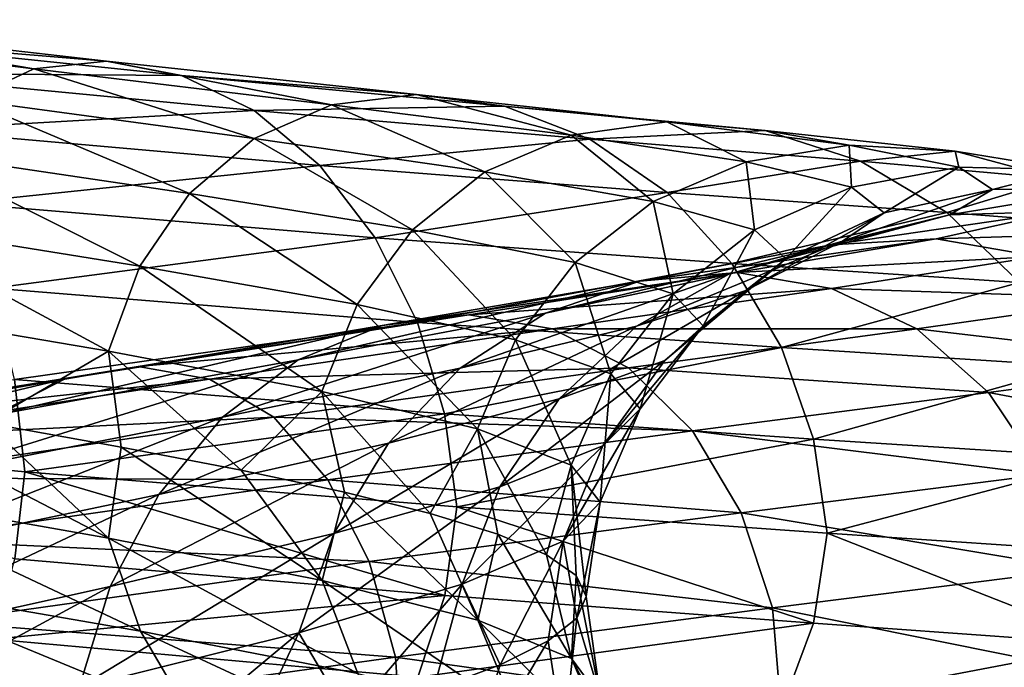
# Model space of a CAD drawing. Header units: metres. Extents: x -80 to 80, y -455 to 95.
# Tile 328 of 656: x 10.14 to 15.98, y -163.06 to -159.22. Entities that reach past the tile are written whole.
import ezdxf

# ---------------------------------------------------------------- set-up
doc = ezdxf.new("R2010")
doc.units = ezdxf.units.M
doc.layers.add('solid_501010_k_01_02', color=7, linetype='CONTINUOUS')

msp = doc.modelspace()

# ---------------------------------------------------------------- linework, layer by layer
at = {"layer": 'solid_501010_k_01_02'}
for points in [[(8.156569, -159.251221, 1126.316772), (10.218381, -159.511215, 1127.947266), (8.500993, -159.219055, 1125.757568)], [(9.827787, -159.693893, 1128.419067), (10.218381, -159.511215, 1127.947266), (8.156569, -159.251221, 1126.316772)], [(8.500993, -159.219055, 1125.757568), (10.649868, -159.465042, 1127.452881), (8.8564, -159.316757, 1125.203735)], [(10.218381, -159.511215, 1127.947266), (10.649868, -159.465042, 1127.452881), (8.500993, -159.219055, 1125.757568)], [(8.8564, -159.316757, 1125.203735), (11.095116, -159.549438, 1126.965698), (9.201063, -159.537186, 1124.688965)], [(10.649868, -159.465042, 1127.452881), (11.095116, -159.549438, 1126.965698), (8.8564, -159.316757, 1125.203735)], [(10.218381, -159.511215, 1127.947266), (11.985814, -159.725159, 1129.899902), (10.649868, -159.465042, 1127.452881)], [(10.649868, -159.465042, 1127.452881), (12.491934, -159.662781, 1129.484009), (11.095116, -159.549438, 1126.965698)], [(11.985814, -159.725159, 1129.899902), (12.491934, -159.662781, 1129.484009), (10.649868, -159.465042, 1127.452881)], [(9.201063, -159.537186, 1124.688965), (11.526901, -159.758224, 1126.515503), (9.513316, -159.873215, 1124.24646)], [(11.095116, -159.549438, 1126.965698), (11.526901, -159.758224, 1126.515503), (9.201063, -159.537186, 1124.688965)], [(9.827787, -159.693893, 1128.419067), (11.52766, -159.923813, 1130.300415), (10.218381, -159.511215, 1127.947266)], [(11.52766, -159.923813, 1130.300415), (11.985814, -159.725159, 1129.899902), (10.218381, -159.511215, 1127.947266)], [(11.095116, -159.549438, 1126.965698), (13.014194, -159.731842, 1129.077637), (11.526901, -159.758224, 1126.515503)], [(12.491934, -159.662781, 1129.484009), (13.014194, -159.731842, 1129.077637), (11.095116, -159.549438, 1126.965698)], [(11.985814, -159.725159, 1129.899902), (13.410778, -159.905167, 1132.119385), (12.491934, -159.662781, 1129.484009)], [(12.491934, -159.662781, 1129.484009), (13.977069, -159.824951, 1131.793335), (13.014194, -159.731842, 1129.077637)], [(13.410778, -159.905167, 1132.119385), (13.977069, -159.824951, 1131.793335), (12.491934, -159.662781, 1129.484009)], [(9.500108, -160.006607, 1128.841797), (11.143304, -160.251343, 1130.663208), (9.827787, -159.693893, 1128.419067)], [(11.143304, -160.251343, 1130.663208), (11.52766, -159.923813, 1130.300415), (9.827787, -159.693893, 1128.419067)], [(11.52766, -159.923813, 1130.300415), (12.898156, -160.12149, 1132.438599), (11.985814, -159.725159, 1129.899902)], [(12.898156, -160.12149, 1132.438599), (13.410778, -159.905167, 1132.119385), (11.985814, -159.725159, 1129.899902)], [(11.526901, -159.758224, 1126.515503), (11.918085, -160.085205, 1126.131348), (9.513316, -159.873215, 1124.24646)], [(13.014194, -159.731842, 1129.077637), (13.520664, -159.927277, 1128.705688), (11.526901, -159.758224, 1126.515503)], [(11.526901, -159.758224, 1126.515503), (13.520664, -159.927277, 1128.705688), (11.918085, -160.085205, 1126.131348)], [(13.014194, -159.731842, 1129.077637), (14.561419, -159.877197, 1131.479614), (13.520664, -159.927277, 1128.705688)], [(13.977069, -159.824951, 1131.793335), (14.561419, -159.877197, 1131.479614), (13.014194, -159.731842, 1129.077637)], [(13.410778, -159.905167, 1132.119385), (14.449846, -160.063461, 1134.546387), (13.977069, -159.824951, 1131.793335)], [(13.977069, -159.824951, 1131.793335), (15.060014, -159.964325, 1134.31897), (14.561419, -159.877197, 1131.479614)], [(14.449846, -160.063461, 1134.546387), (15.060014, -159.964325, 1134.31897), (13.977069, -159.824951, 1131.793335)], [(9.513316, -159.873215, 1124.24646), (11.918085, -160.085205, 1126.131348), (9.775495, -160.308548, 1123.901367)], [(12.898156, -160.12149, 1132.438599), (13.897506, -160.298538, 1134.776123), (13.410778, -159.905167, 1132.119385)], [(13.897506, -160.298538, 1134.776123), (14.449846, -160.063461, 1134.546387), (13.410778, -159.905167, 1132.119385)], [(14.561419, -159.877197, 1131.479614), (15.128102, -160.058014, 1131.197266), (13.520664, -159.927277, 1128.705688)], [(14.561419, -159.877197, 1131.479614), (15.689639, -159.998779, 1134.106812), (15.128102, -160.058014, 1131.197266)], [(15.060014, -159.964325, 1134.31897), (15.689639, -159.998779, 1134.106812), (14.561419, -159.877197, 1131.479614)], [(11.143304, -160.251343, 1130.663208), (12.468103, -160.465408, 1132.732788), (11.52766, -159.923813, 1130.300415)], [(12.468103, -160.465408, 1132.732788), (12.898156, -160.12149, 1132.438599), (11.52766, -159.923813, 1130.300415)], [(13.520664, -159.927277, 1128.705688), (13.979509, -160.243942, 1128.392334), (11.918085, -160.085205, 1126.131348)], [(13.520664, -159.927277, 1128.705688), (15.128102, -160.058014, 1131.197266), (13.979509, -160.243942, 1128.392334)], [(14.449846, -160.063461, 1134.546387), (15.074991, -160.212708, 1137.113892), (15.060014, -159.964325, 1134.31897)], [(15.060014, -159.964325, 1134.31897), (15.711555, -160.094162, 1136.990967), (15.689639, -159.998779, 1134.106812)], [(15.074991, -160.212708, 1137.113892), (15.711555, -160.094162, 1136.990967), (15.060014, -159.964325, 1134.31897)], [(9.249602, -160.424042, 1129.19458), (10.84947, -160.68161, 1130.969849), (9.500108, -160.006607, 1128.841797)], [(10.84947, -160.68161, 1130.969849), (11.143304, -160.251343, 1130.663208), (9.500108, -160.006607, 1128.841797)], [(15.689639, -159.998779, 1134.106812), (16.30023, -160.164215, 1133.922974), (15.128102, -160.058014, 1131.197266)], [(15.689639, -159.998779, 1134.106812), (16.368422, -160.110397, 1136.886719), (16.30023, -160.164215, 1133.922974)], [(15.711555, -160.094162, 1136.990967), (16.368422, -160.110397, 1136.886719), (15.689639, -159.998779, 1134.106812)], [(13.897506, -160.298538, 1134.776123), (14.498755, -160.467087, 1137.248779), (14.449846, -160.063461, 1134.546387)], [(15.128102, -160.058014, 1131.197266), (15.6415, -160.363495, 1130.965088), (13.979509, -160.243942, 1128.392334)], [(14.498755, -160.467087, 1137.248779), (15.074991, -160.212708, 1137.113892), (14.449846, -160.063461, 1134.546387)], [(15.128102, -160.058014, 1131.197266), (16.30023, -160.164215, 1133.922974), (15.6415, -160.363495, 1130.965088)], [(11.918085, -160.085205, 1126.131348), (12.246537, -160.514694, 1125.835083), (9.775495, -160.308548, 1123.901367)], [(11.918085, -160.085205, 1126.131348), (13.979509, -160.243942, 1128.392334), (12.246537, -160.514694, 1125.835083)], [(12.468103, -160.465408, 1132.732788), (13.434134, -160.659927, 1134.995239), (12.898156, -160.12149, 1132.438599)], [(13.434134, -160.659927, 1134.995239), (13.897506, -160.298538, 1134.776123), (12.898156, -160.12149, 1132.438599)], [(15.074991, -160.212708, 1137.113892), (15.267865, -160.365524, 1139.750244), (15.711555, -160.094162, 1136.990967)], [(15.267865, -160.365524, 1139.750244), (15.912574, -160.227661, 1139.734863), (15.711555, -160.094162, 1136.990967)], [(15.711555, -160.094162, 1136.990967), (15.912574, -160.227661, 1139.734863), (16.368422, -160.110397, 1136.886719)], [(15.912574, -160.227661, 1139.734863), (16.577845, -160.22583, 1139.741577), (16.368422, -160.110397, 1136.886719)], [(16.30023, -160.164215, 1133.922974), (16.853403, -160.457993, 1133.779907), (15.6415, -160.363495, 1130.965088)], [(10.84947, -160.68161, 1130.969849), (12.139337, -160.909927, 1132.986816), (11.143304, -160.251343, 1130.663208)], [(12.139337, -160.909927, 1132.986816), (12.468103, -160.465408, 1132.732788), (11.143304, -160.251343, 1130.663208)], [(13.979509, -160.243942, 1128.392334), (14.364773, -160.666885, 1128.155396), (12.246537, -160.514694, 1125.835083)], [(13.979509, -160.243942, 1128.392334), (15.6415, -160.363495, 1130.965088), (14.364773, -160.666885, 1128.155396)], [(14.498755, -160.467087, 1137.248779), (14.684257, -160.639175, 1139.787598), (15.074991, -160.212708, 1137.113892)], [(14.684257, -160.639175, 1139.787598), (15.267865, -160.365524, 1139.750244), (15.074991, -160.212708, 1137.113892)], [(15.02179, -160.533829, 1142.383179), (15.656108, -160.377289, 1142.475342), (15.912574, -160.227661, 1139.734863)], [(15.267865, -160.365524, 1139.750244), (15.02179, -160.533829, 1142.383179), (15.912574, -160.227661, 1139.734863)], [(15.656108, -160.377289, 1142.475342), (16.310656, -160.358063, 1142.592773), (16.577845, -160.22583, 1139.741577)], [(15.912574, -160.227661, 1139.734863), (15.656108, -160.377289, 1142.475342), (16.577845, -160.22583, 1139.741577)], [(9.775495, -160.308548, 1123.901367), (12.246537, -160.514694, 1125.835083), (9.97619, -160.812531, 1123.665894)], [(13.434134, -160.659927, 1134.995239), (14.015335, -160.846512, 1137.388062), (13.897506, -160.298538, 1134.776123)], [(14.015335, -160.846512, 1137.388062), (14.498755, -160.467087, 1137.248779), (13.897506, -160.298538, 1134.776123)], [(15.6415, -160.363495, 1130.965088), (16.072565, -160.779465, 1130.796143), (14.364773, -160.666885, 1128.155396)], [(14.447587, -160.826172, 1142.322998), (15.02179, -160.533829, 1142.383179), (15.267865, -160.365524, 1139.750244)], [(14.684257, -160.639175, 1139.787598), (14.447587, -160.826172, 1142.322998), (15.267865, -160.365524, 1139.750244)], [(14.952085, -160.554779, 1145.135986), (15.577198, -160.519318, 1145.360962), (16.310656, -160.358063, 1142.592773)], [(15.656108, -160.377289, 1142.475342), (14.952085, -160.554779, 1145.135986), (16.310656, -160.358063, 1142.592773)], [(16.310656, -160.358063, 1142.592773), (15.577198, -160.519318, 1145.360962), (16.945414, -160.477509, 1142.728394)], [(15.6415, -160.363495, 1130.965088), (16.853403, -160.457993, 1133.779907), (16.072565, -160.779465, 1130.796143)], [(9.089884, -160.918716, 1129.456787), (10.662126, -161.186478, 1131.202271), (9.249602, -160.424042, 1129.19458)], [(10.662126, -161.186478, 1131.202271), (10.84947, -160.68161, 1130.969849), (9.249602, -160.424042, 1129.19458)], [(14.34629, -160.728821, 1144.939453), (14.952085, -160.554779, 1145.135986), (15.656108, -160.377289, 1142.475342)], [(15.02179, -160.533829, 1142.383179), (14.34629, -160.728821, 1144.939453), (15.656108, -160.377289, 1142.475342)], [(12.139337, -160.909927, 1132.986816), (13.079894, -161.119705, 1135.191406), (12.468103, -160.465408, 1132.732788)], [(13.079894, -161.119705, 1135.191406), (13.434134, -160.659927, 1134.995239), (12.468103, -160.465408, 1132.732788)], [(14.015335, -160.846512, 1137.388062), (14.194652, -161.036652, 1139.844849), (14.498755, -160.467087, 1137.248779)], [(14.194652, -161.036652, 1139.844849), (14.684257, -160.639175, 1139.787598), (14.498755, -160.467087, 1137.248779)], [(15.577198, -160.519318, 1145.360962), (16.183413, -160.624985, 1145.600708), (16.945414, -160.477509, 1142.728394)], [(12.246537, -160.514694, 1125.835083), (12.497964, -161.01619, 1125.636841), (9.97619, -160.812531, 1123.665894)], [(12.246537, -160.514694, 1125.835083), (14.364773, -160.666885, 1128.155396), (12.497964, -161.01619, 1125.636841)], [(13.797908, -161.038742, 1144.784668), (14.34629, -160.728821, 1144.939453), (15.02179, -160.533829, 1142.383179)], [(14.447587, -160.826172, 1142.322998), (13.797908, -161.038742, 1144.784668), (15.02179, -160.533829, 1142.383179)], [(13.81731, -160.770721, 1147.641968), (14.394981, -160.720596, 1147.96814), (15.577198, -160.519318, 1145.360962)], [(14.952085, -160.554779, 1145.135986), (13.81731, -160.770721, 1147.641968), (15.577198, -160.519318, 1145.360962)], [(15.577198, -160.519318, 1145.360962), (14.394981, -160.720596, 1147.96814), (16.183413, -160.624985, 1145.600708)], [(13.257492, -160.960617, 1147.34729), (13.81731, -160.770721, 1147.641968), (14.952085, -160.554779, 1145.135986)], [(14.34629, -160.728821, 1144.939453), (13.257492, -160.960617, 1147.34729), (14.952085, -160.554779, 1145.135986)], [(14.364773, -160.666885, 1128.155396), (14.659688, -161.165787, 1128.002441), (12.497964, -161.01619, 1125.636841)], [(13.079894, -161.119705, 1135.191406), (13.64577, -161.322052, 1137.523071), (13.434134, -160.659927, 1134.995239)], [(13.64577, -161.322052, 1137.523071), (14.015335, -160.846512, 1137.388062), (13.434134, -160.659927, 1134.995239)], [(13.965873, -161.24118, 1142.29834), (14.447587, -160.826172, 1142.322998), (14.684257, -160.639175, 1139.787598)], [(14.194652, -161.036652, 1139.844849), (13.965873, -161.24118, 1142.29834), (14.684257, -160.639175, 1139.787598)], [(14.364773, -160.666885, 1128.155396), (16.072565, -160.779465, 1130.796143), (14.659688, -161.165787, 1128.002441)], [(14.394981, -160.720596, 1147.96814), (14.955188, -160.813919, 1148.305908), (16.183413, -160.624985, 1145.600708)], [(16.183413, -160.624985, 1145.600708), (14.955188, -160.813919, 1148.305908), (16.732622, -160.874176, 1145.841187)], [(10.662126, -161.186478, 1131.202271), (11.929719, -161.426163, 1133.185303), (10.84947, -160.68161, 1130.969849)], [(11.929719, -161.426163, 1133.185303), (12.139337, -160.909927, 1132.986816), (10.84947, -160.68161, 1130.969849)], [(12.28766, -161.033813, 1149.925537), (12.801379, -160.971008, 1150.343506), (14.394981, -160.720596, 1147.96814)], [(13.81731, -160.770721, 1147.641968), (12.28766, -161.033813, 1149.925537), (14.394981, -160.720596, 1147.96814)], [(14.394981, -160.720596, 1147.96814), (12.801379, -160.971008, 1150.343506), (14.955188, -160.813919, 1148.305908)], [(11.789816, -161.237518, 1149.541504), (12.28766, -161.033813, 1149.925537), (13.81731, -160.770721, 1147.641968)], [(13.257492, -160.960617, 1147.34729), (11.789816, -161.237518, 1149.541504), (13.81731, -160.770721, 1147.641968)], [(12.750729, -161.286514, 1147.103394), (13.257492, -160.960617, 1147.34729), (14.34629, -160.728821, 1144.939453)], [(13.797908, -161.038742, 1144.784668), (12.750729, -161.286514, 1147.103394), (14.34629, -160.728821, 1144.939453)], [(16.072565, -160.779465, 1130.796143), (16.402542, -161.275742, 1130.695313), (14.659688, -161.165787, 1128.002441)], [(9.97619, -160.812531, 1123.665894), (12.497964, -161.01619, 1125.636841), (10.104536, -161.353806, 1123.551636)], [(12.801379, -160.971008, 1150.343506), (13.299567, -161.053741, 1150.770264), (14.955188, -160.813919, 1148.305908)], [(14.955188, -160.813919, 1148.305908), (13.299567, -161.053741, 1150.770264), (15.462716, -161.054153, 1148.63501)], [(13.337856, -161.470322, 1144.680298), (13.797908, -161.038742, 1144.784668), (14.447587, -160.826172, 1142.322998)], [(13.965873, -161.24118, 1142.29834), (13.337856, -161.470322, 1144.680298), (14.447587, -160.826172, 1142.322998)], [(14.955188, -160.813919, 1148.305908), (15.462716, -161.054153, 1148.63501), (16.732622, -160.874176, 1145.841187)], [(13.64577, -161.322052, 1137.523071), (13.820358, -161.52803, 1139.91687), (14.015335, -160.846512, 1137.388062)], [(13.820358, -161.52803, 1139.91687), (14.194652, -161.036652, 1139.844849), (14.015335, -160.846512, 1137.388062)], [(16.732622, -160.874176, 1145.841187), (15.462716, -161.054153, 1148.63501), (17.193758, -161.256851, 1146.068848)], [(9.089884, -160.918716, 1129.456787), (9.934582, -161.611938, 1130.53479), (10.662126, -161.186478, 1131.202271)], [(11.929719, -161.426163, 1133.185303), (12.854034, -161.648132, 1135.352783), (12.139337, -160.909927, 1132.986816)], [(12.854034, -161.648132, 1135.352783), (13.079894, -161.119705, 1135.191406), (12.139337, -160.909927, 1132.986816)], [(12.497964, -161.01619, 1125.636841), (12.658754, -161.558411, 1125.546143), (10.104536, -161.353806, 1123.551636)], [(10.404576, -161.351639, 1151.920898), (10.839568, -161.278427, 1152.418945), (12.801379, -160.971008, 1150.343506)], [(12.28766, -161.033813, 1149.925537), (10.404576, -161.351639, 1151.920898), (12.801379, -160.971008, 1150.343506)], [(12.801379, -160.971008, 1150.343506), (10.839568, -161.278427, 1152.418945), (13.299567, -161.053741, 1150.770264)], [(11.339154, -161.577393, 1149.216553), (11.789816, -161.237518, 1149.541504), (13.257492, -160.960617, 1147.34729)], [(12.750729, -161.286514, 1147.103394), (11.339154, -161.577393, 1149.216553), (13.257492, -160.960617, 1147.34729)], [(12.497964, -161.01619, 1125.636841), (14.659688, -161.165787, 1128.002441), (12.658754, -161.558411, 1125.546143)], [(9.983027, -161.566742, 1151.459229), (10.404576, -161.351639, 1151.920898), (12.28766, -161.033813, 1149.925537)], [(11.789816, -161.237518, 1149.541504), (9.983027, -161.566742, 1151.459229), (12.28766, -161.033813, 1149.925537)], [(10.839568, -161.278427, 1152.418945), (11.261409, -161.352539, 1152.922974), (13.299567, -161.053741, 1150.770264)], [(13.299567, -161.053741, 1150.770264), (11.261409, -161.352539, 1152.922974), (13.75091, -161.286377, 1151.17981)], [(12.325592, -161.733215, 1146.924072), (12.750729, -161.286514, 1147.103394), (13.797908, -161.038742, 1144.784668)], [(13.337856, -161.470322, 1144.680298), (12.325592, -161.733215, 1146.924072), (13.797908, -161.038742, 1144.784668)], [(13.299567, -161.053741, 1150.770264), (13.75091, -161.286377, 1151.17981), (15.462716, -161.054153, 1148.63501)], [(13.597612, -161.748032, 1142.307495), (13.965873, -161.24118, 1142.29834), (14.194652, -161.036652, 1139.844849)], [(13.820358, -161.52803, 1139.91687), (13.597612, -161.748032, 1142.307495), (14.194652, -161.036652, 1139.844849)], [(15.462716, -161.054153, 1148.63501), (13.75091, -161.286377, 1151.17981), (15.888855, -161.431915, 1148.937012)], [(15.462716, -161.054153, 1148.63501), (15.888855, -161.431915, 1148.937012), (17.193758, -161.256851, 1146.068848)], [(12.854034, -161.648132, 1135.352783), (13.41014, -161.863174, 1137.645142), (13.079894, -161.119705, 1135.191406)], [(13.41014, -161.863174, 1137.645142), (13.64577, -161.322052, 1137.523071), (13.079894, -161.119705, 1135.191406)], [(10.662126, -161.186478, 1131.202271), (9.934582, -161.611938, 1130.53479), (10.738108, -161.756485, 1131.529663)], [(10.662126, -161.186478, 1131.202271), (10.738108, -161.756485, 1131.529663), (11.450809, -161.893387, 1132.595215)], [(10.662126, -161.186478, 1131.202271), (11.450809, -161.893387, 1132.595215), (11.929719, -161.426163, 1133.185303)], [(14.659688, -161.165787, 1128.002441), (14.848289, -161.709351, 1127.940674), (12.658754, -161.558411, 1125.546143)], [(14.659688, -161.165787, 1128.002441), (16.402542, -161.275742, 1130.695313), (14.848289, -161.709351, 1127.940674)], [(9.601429, -161.918243, 1151.063721), (9.983027, -161.566742, 1151.459229), (11.789816, -161.237518, 1149.541504)], [(11.339154, -161.577393, 1149.216553), (9.601429, -161.918243, 1151.063721), (11.789816, -161.237518, 1149.541504)], [(12.986156, -161.991821, 1144.628296), (13.337856, -161.470322, 1144.680298), (13.965873, -161.24118, 1142.29834)], [(13.597612, -161.748032, 1142.307495), (12.986156, -161.991821, 1144.628296), (13.965873, -161.24118, 1142.29834)], [(8.223259, -161.729233, 1153.575073), (8.567056, -161.648102, 1154.138916), (10.839568, -161.278427, 1152.418945)], [(10.404576, -161.351639, 1151.920898), (8.223259, -161.729233, 1153.575073), (10.839568, -161.278427, 1152.418945)], [(10.839568, -161.278427, 1152.418945), (8.567056, -161.648102, 1154.138916), (11.261409, -161.352539, 1152.922974)], [(10.961082, -162.037384, 1148.968872), (11.339154, -161.577393, 1149.216553), (12.750729, -161.286514, 1147.103394)], [(12.325592, -161.733215, 1146.924072), (10.961082, -162.037384, 1148.968872), (12.750729, -161.286514, 1147.103394)], [(11.261409, -161.352539, 1152.922974), (11.643583, -161.579132, 1153.402344), (13.75091, -161.286377, 1151.17981)], [(13.75091, -161.286377, 1151.17981), (11.643583, -161.579132, 1153.402344), (14.129873, -161.660141, 1151.549194)], [(13.75091, -161.286377, 1151.17981), (14.129873, -161.660141, 1151.549194), (15.888855, -161.431915, 1148.937012)], [(16.402542, -161.275742, 1130.695313), (16.613565, -161.821075, 1130.666504), (14.848289, -161.709351, 1127.940674)], [(17.193758, -161.256851, 1146.068848), (15.888855, -161.431915, 1148.937012), (17.546755, -161.743439, 1146.271362)], [(10.104536, -161.353806, 1123.551636), (10.16497, -161.90239, 1123.580444), (7.307158, -161.628723, 1122.026855)], [(7.890088, -161.95311, 1153.049438), (8.223259, -161.729233, 1153.575073), (10.404576, -161.351639, 1151.920898)], [(9.983027, -161.566742, 1151.459229), (7.890088, -161.95311, 1153.049438), (10.404576, -161.351639, 1151.920898)], [(8.567056, -161.648102, 1154.138916), (8.900457, -161.715775, 1154.706421), (11.261409, -161.352539, 1152.922974)], [(11.261409, -161.352539, 1152.922974), (8.900457, -161.715775, 1154.706421), (11.643583, -161.579132, 1153.402344)], [(10.104536, -161.353806, 1123.551636), (12.658754, -161.558411, 1125.546143), (10.16497, -161.90239, 1123.580444)], [(13.41014, -161.863174, 1137.645142), (13.581714, -162.081955, 1139.998535), (13.64577, -161.322052, 1137.523071)], [(13.581714, -162.081955, 1139.998535), (13.820358, -161.52803, 1139.91687), (13.64577, -161.322052, 1137.523071)], [(11.929719, -161.426163, 1133.185303), (11.450809, -161.893387, 1132.595215), (12.064276, -162.023972, 1133.720093)], [(11.929719, -161.426163, 1133.185303), (12.064276, -162.023972, 1133.720093), (12.57273, -162.149872, 1134.895264)], [(11.929719, -161.426163, 1133.185303), (12.57273, -162.149872, 1134.895264), (12.854034, -161.648132, 1135.352783)], [(10.663548, -162.297241, 1131.37793), (9.934582, -161.611938, 1130.53479), (9.047281, -161.458115, 1129.618896)], [(9.091097, -162.019272, 1129.633789), (10.663548, -162.297241, 1131.37793), (9.047281, -161.458115, 1129.618896)], [(12.000584, -162.268143, 1146.814453), (12.325592, -161.733215, 1146.924072), (13.337856, -161.470322, 1144.680298)], [(12.986156, -161.991821, 1144.628296), (12.000584, -162.268143, 1146.814453), (13.337856, -161.470322, 1144.680298)], [(15.888855, -161.431915, 1148.937012), (14.129873, -161.660141, 1151.549194), (16.215059, -161.917725, 1149.196167)], [(15.888855, -161.431915, 1148.937012), (16.215059, -161.917725, 1149.196167), (17.546755, -161.743439, 1146.271362)], [(13.362814, -162.314514, 1142.348633), (13.597612, -161.748032, 1142.307495), (13.820358, -161.52803, 1139.91687)], [(13.581714, -162.081955, 1139.998535), (13.362814, -162.314514, 1142.348633), (13.820358, -161.52803, 1139.91687)], [(8.900457, -161.715775, 1154.706421), (9.202509, -161.937988, 1155.243164), (11.643583, -161.579132, 1153.402344)], [(11.643583, -161.579132, 1153.402344), (9.202509, -161.937988, 1155.243164), (11.96447, -161.949921, 1153.8302)], [(9.281297, -162.389359, 1150.75647), (9.601429, -161.918243, 1151.063721), (11.339154, -161.577393, 1149.216553)], [(10.961082, -162.037384, 1148.968872), (9.281297, -162.389359, 1150.75647), (11.339154, -161.577393, 1149.216553)], [(12.658754, -161.558411, 1125.546143), (12.731848, -162.111191, 1125.588135), (10.16497, -161.90239, 1123.580444)], [(11.643583, -161.579132, 1153.402344), (11.96447, -161.949921, 1153.8302), (14.129873, -161.660141, 1151.549194)], [(12.658754, -161.558411, 1125.546143), (14.848289, -161.709351, 1127.940674), (12.731848, -162.111191, 1125.588135)], [(7.307158, -161.628723, 1122.026855), (10.16497, -161.90239, 1123.580444), (10.105505, -162.419724, 1123.726074)], [(10.663548, -162.297241, 1131.37793), (10.738108, -161.756485, 1131.529663), (9.934582, -161.611938, 1130.53479)], [(14.129873, -161.660141, 1151.549194), (11.96447, -161.949921, 1153.8302), (14.419966, -162.145599, 1151.859741)], [(12.854034, -161.648132, 1135.352783), (12.57273, -162.149872, 1134.895264), (12.974024, -162.273285, 1136.115601)], [(12.854034, -161.648132, 1135.352783), (12.974024, -162.273285, 1136.115601), (13.264192, -162.395752, 1137.368286)], [(12.854034, -161.648132, 1135.352783), (13.264192, -162.395752, 1137.368286), (13.41014, -161.863174, 1137.645142)], [(14.129873, -161.660141, 1151.549194), (14.419966, -162.145599, 1151.859741), (16.215059, -161.917725, 1149.196167)], [(14.848289, -161.709351, 1127.940674), (14.929957, -162.267166, 1127.996948), (12.731848, -162.111191, 1125.588135)], [(14.848289, -161.709351, 1127.940674), (16.613565, -161.821075, 1130.666504), (14.929957, -162.267166, 1127.996948)], [(10.663548, -162.297241, 1131.37793), (11.931311, -162.548508, 1133.359741), (10.738108, -161.756485, 1131.529663)], [(10.672054, -162.584183, 1148.806763), (10.961082, -162.037384, 1148.968872), (12.325592, -161.733215, 1146.924072)], [(12.000584, -162.268143, 1146.814453), (10.672054, -162.584183, 1148.806763), (12.325592, -161.733215, 1146.924072)], [(11.931311, -162.548508, 1133.359741), (11.450809, -161.893387, 1132.595215), (10.738108, -161.756485, 1131.529663)], [(12.761915, -162.570251, 1144.630127), (12.986156, -161.991821, 1144.628296), (13.597612, -161.748032, 1142.307495)], [(13.362814, -162.314514, 1142.348633), (12.761915, -162.570251, 1144.630127), (13.597612, -161.748032, 1142.307495)], [(16.613565, -161.821075, 1130.666504), (16.701569, -162.384827, 1130.740234), (14.929957, -162.267166, 1127.996948)], [(11.931311, -162.548508, 1133.359741), (12.064276, -162.023972, 1133.720093), (11.450809, -161.893387, 1132.595215)], [(13.41014, -161.863174, 1137.645142), (13.264192, -162.395752, 1137.368286), (13.4399, -162.518478, 1138.637939)], [(13.41014, -161.863174, 1137.645142), (13.4399, -162.518478, 1138.637939), (13.499803, -162.643326, 1139.916504)], [(13.41014, -161.863174, 1137.645142), (13.499803, -162.643326, 1139.916504), (13.581714, -162.081955, 1139.998535)], [(9.202509, -161.937988, 1155.243164), (9.456122, -162.306808, 1155.71875), (11.96447, -161.949921, 1153.8302)], [(11.96447, -161.949921, 1153.8302), (9.456122, -162.306808, 1155.71875), (12.210106, -162.435455, 1154.185181)], [(10.16497, -161.90239, 1123.580444), (12.659967, -162.636002, 1125.719482), (10.105505, -162.419724, 1123.726074)], [(10.16497, -161.90239, 1123.580444), (12.731848, -162.111191, 1125.588135), (12.659967, -162.636002, 1125.719482)], [(11.96447, -161.949921, 1153.8302), (12.210106, -162.435455, 1154.185181), (14.419966, -162.145599, 1151.859741)], [(16.215059, -161.917725, 1149.196167), (14.419966, -162.145599, 1151.859741), (16.423672, -162.47998, 1149.397095)], [(11.793362, -162.85759, 1146.779175), (12.000584, -162.268143, 1146.814453), (12.986156, -161.991821, 1144.628296)], [(12.761915, -162.570251, 1144.630127), (11.793362, -162.85759, 1146.779175), (12.986156, -161.991821, 1144.628296)], [(9.036562, -162.946152, 1150.548462), (9.281297, -162.389359, 1150.75647), (10.961082, -162.037384, 1148.968872)], [(10.672054, -162.584183, 1148.806763), (9.036562, -162.946152, 1150.548462), (10.961082, -162.037384, 1148.968872)], [(10.852149, -162.848953, 1131.312622), (10.663548, -162.297241, 1131.37793), (9.091097, -162.019272, 1129.633789)], [(9.251887, -162.571121, 1129.540039), (10.852149, -162.848953, 1131.312622), (9.091097, -162.019272, 1129.633789)], [(11.931311, -162.548508, 1133.359741), (12.85575, -162.783157, 1135.526245), (12.064276, -162.023972, 1133.720093)], [(12.85575, -162.783157, 1135.526245), (12.57273, -162.149872, 1134.895264), (12.064276, -162.023972, 1133.720093)], [(12.731848, -162.111191, 1125.588135), (14.849712, -162.800964, 1128.113281), (12.659967, -162.636002, 1125.719482)], [(12.731848, -162.111191, 1125.588135), (14.929957, -162.267166, 1127.996948), (14.849712, -162.800964, 1128.113281)], [(13.581714, -162.081955, 1139.998535), (13.443699, -162.772217, 1141.196899), (13.362814, -162.314514, 1142.348633)], [(13.581714, -162.081955, 1139.998535), (13.499803, -162.643326, 1139.916504), (13.443699, -162.772217, 1141.196899)], [(14.419966, -162.145599, 1151.859741), (12.210106, -162.435455, 1154.185181), (14.605483, -162.711029, 1152.09314)], [(12.85575, -162.783157, 1135.526245), (12.974024, -162.273285, 1136.115601), (12.57273, -162.149872, 1134.895264)], [(14.419966, -162.145599, 1151.859741), (14.605483, -162.711029, 1152.09314), (16.423672, -162.47998, 1149.397095)], [(10.487773, -163.183456, 1148.737671), (10.672054, -162.584183, 1148.806763), (12.000584, -162.268143, 1146.814453)], [(11.793362, -162.85759, 1146.779175), (10.487773, -163.183456, 1148.737671), (12.000584, -162.268143, 1146.814453)], [(12.142335, -163.100296, 1133.327271), (11.931311, -162.548508, 1133.359741), (10.663548, -162.297241, 1131.37793)], [(10.852149, -162.848953, 1131.312622), (12.142335, -163.100296, 1133.327271), (10.663548, -162.297241, 1131.37793)], [(12.85575, -162.783157, 1135.526245), (13.411929, -163.011612, 1137.817505), (12.974024, -162.273285, 1136.115601)], [(13.411929, -163.011612, 1137.817505), (13.264192, -162.395752, 1137.368286), (12.974024, -162.273285, 1136.115601)], [(14.929957, -162.267166, 1127.996948), (16.615158, -162.928635, 1130.838745), (14.849712, -162.800964, 1128.113281)], [(14.929957, -162.267166, 1127.996948), (16.701569, -162.384827, 1130.740234), (16.615158, -162.928635, 1130.838745)], [(9.456122, -162.306808, 1155.71875), (9.65026, -162.792801, 1156.109985), (12.210106, -162.435455, 1154.185181)], [(13.362814, -162.314514, 1142.348633), (12.987844, -163.048187, 1143.721191), (12.761915, -162.570251, 1144.630127)], [(13.362814, -162.314514, 1142.348633), (13.272546, -162.906738, 1142.46936), (12.987844, -163.048187, 1143.721191)], [(13.362814, -162.314514, 1142.348633), (13.443699, -162.772217, 1141.196899), (13.272546, -162.906738, 1142.46936)], [(10.105505, -162.419724, 1123.726074), (12.659967, -162.636002, 1125.719482), (9.978013, -162.896271, 1124.006958)], [(13.411929, -163.011612, 1137.817505), (13.4399, -162.518478, 1138.637939), (13.264192, -162.395752, 1137.368286)], [(12.210106, -162.435455, 1154.185181), (9.65026, -162.792801, 1156.109985), (12.367193, -163.003891, 1154.446777)], [(12.210106, -162.435455, 1154.185181), (12.367193, -163.003891, 1154.446777), (14.605483, -162.711029, 1152.09314)], [(13.411929, -163.011612, 1137.817505), (13.583526, -163.244156, 1140.169922), (13.4399, -162.518478, 1138.637939)], [(13.583526, -163.244156, 1140.169922), (13.499803, -162.643326, 1139.916504), (13.4399, -162.518478, 1138.637939)], [(16.423672, -162.47998, 1149.397095), (14.605483, -162.711029, 1152.09314), (16.487341, -163.087357, 1149.541626)], [(8.880522, -163.553741, 1150.449585), (9.036562, -162.946152, 1150.548462), (10.672054, -162.584183, 1148.806763)], [(10.487773, -163.183456, 1148.737671), (8.880522, -163.553741, 1150.449585), (10.672054, -162.584183, 1148.806763)], [(11.147064, -163.352448, 1131.153809), (10.852149, -162.848953, 1131.312622), (9.251887, -162.571121, 1129.540039)], [(9.503314, -163.077942, 1129.33606), (11.147064, -163.352448, 1131.153809), (9.251887, -162.571121, 1129.540039)], [(12.761915, -162.570251, 1144.630127), (12.087193, -163.356796, 1146.116699), (11.793362, -162.85759, 1146.779175)], [(13.083124, -163.335236, 1135.529907), (12.85575, -162.783157, 1135.526245), (11.931311, -162.548508, 1133.359741)], [(12.142335, -163.100296, 1133.327271), (13.083124, -163.335236, 1135.529907), (11.931311, -162.548508, 1133.359741)], [(12.761915, -162.570251, 1144.630127), (12.592052, -163.197662, 1144.939087), (12.087193, -163.356796, 1146.116699)], [(12.761915, -162.570251, 1144.630127), (12.987844, -163.048187, 1143.721191), (12.592052, -163.197662, 1144.939087)], [(12.659967, -162.636002, 1125.719482), (12.500249, -163.122452, 1125.975708), (9.978013, -162.896271, 1124.006958)], [(12.659967, -162.636002, 1125.719482), (14.849712, -162.800964, 1128.113281), (12.500249, -163.122452, 1125.975708)], [(13.583526, -163.244156, 1140.169922), (13.443699, -162.772217, 1141.196899), (13.499803, -162.643326, 1139.916504)], [(14.605483, -162.711029, 1152.09314), (12.367193, -163.003891, 1154.446777), (14.656354, -163.3255, 1152.24939)], [(14.605483, -162.711029, 1152.09314), (14.656354, -163.3255, 1152.24939), (16.487341, -163.087357, 1149.541626)], [(9.65026, -162.792801, 1156.109985), (9.774414, -163.363983, 1156.394287), (12.367193, -163.003891, 1154.446777)], [(14.849712, -162.800964, 1128.113281), (14.662367, -163.299088, 1128.339966), (12.500249, -163.122452, 1125.975708)], [(13.64914, -163.564224, 1137.859619), (13.411929, -163.011612, 1137.817505), (12.85575, -162.783157, 1135.526245)], [(13.083124, -163.335236, 1135.529907), (13.64914, -163.564224, 1137.859619), (12.85575, -162.783157, 1135.526245)], [(13.364596, -163.490463, 1142.518921), (13.272546, -162.906738, 1142.46936), (13.443699, -162.772217, 1141.196899)], [(13.583526, -163.244156, 1140.169922), (13.364596, -163.490463, 1142.518921), (13.443699, -162.772217, 1141.196899)], [(14.849712, -162.800964, 1128.113281), (16.615158, -162.928635, 1130.838745), (14.662367, -163.299088, 1128.339966)], [(11.793362, -162.85759, 1146.779175), (10.770442, -163.708572, 1148.312988), (10.487773, -163.183456, 1148.737671)], [(11.793362, -162.85759, 1146.779175), (11.477246, -163.527023, 1147.246094), (10.770442, -163.708572, 1148.312988)], [(12.472312, -163.600357, 1133.220337), (12.142335, -163.100296, 1133.327271), (10.852149, -162.848953, 1131.312622)], [(11.147064, -163.352448, 1131.153809), (12.472312, -163.600357, 1133.220337), (10.852149, -162.848953, 1131.312622)], [(11.793362, -162.85759, 1146.779175), (12.087193, -163.356796, 1146.116699), (11.477246, -163.527023, 1147.246094)], [(9.978013, -162.896271, 1124.006958), (12.500249, -163.122452, 1125.975708), (9.778054, -163.298798, 1124.390869)], [(12.763618, -163.759537, 1144.799194), (12.987844, -163.048187, 1143.721191), (13.272546, -162.906738, 1142.46936)], [(13.364596, -163.490463, 1142.518921), (12.763618, -163.759537, 1144.799194), (13.272546, -162.906738, 1142.46936)], [(16.615158, -162.928635, 1130.838745), (16.40554, -163.439819, 1131.031738), (14.662367, -163.299088, 1128.339966)], [(12.367193, -163.003891, 1154.446777), (9.774414, -163.363983, 1156.394287), (12.407578, -163.624252, 1154.607544)], [(12.367193, -163.003891, 1154.446777), (12.407578, -163.624252, 1154.607544), (14.656354, -163.3255, 1152.24939)], [(12.763618, -163.759537, 1144.799194), (12.592052, -163.197662, 1144.939087), (12.987844, -163.048187, 1143.721191)], [(13.823771, -163.797546, 1140.251587), (13.583526, -163.244156, 1140.169922), (13.411929, -163.011612, 1137.817505)], [(13.64914, -163.564224, 1137.859619), (13.823771, -163.797546, 1140.251587), (13.411929, -163.011612, 1137.817505)]]:
    msp.add_3dface(points, dxfattribs=at)

doc.saveas('drawing.dxf')
